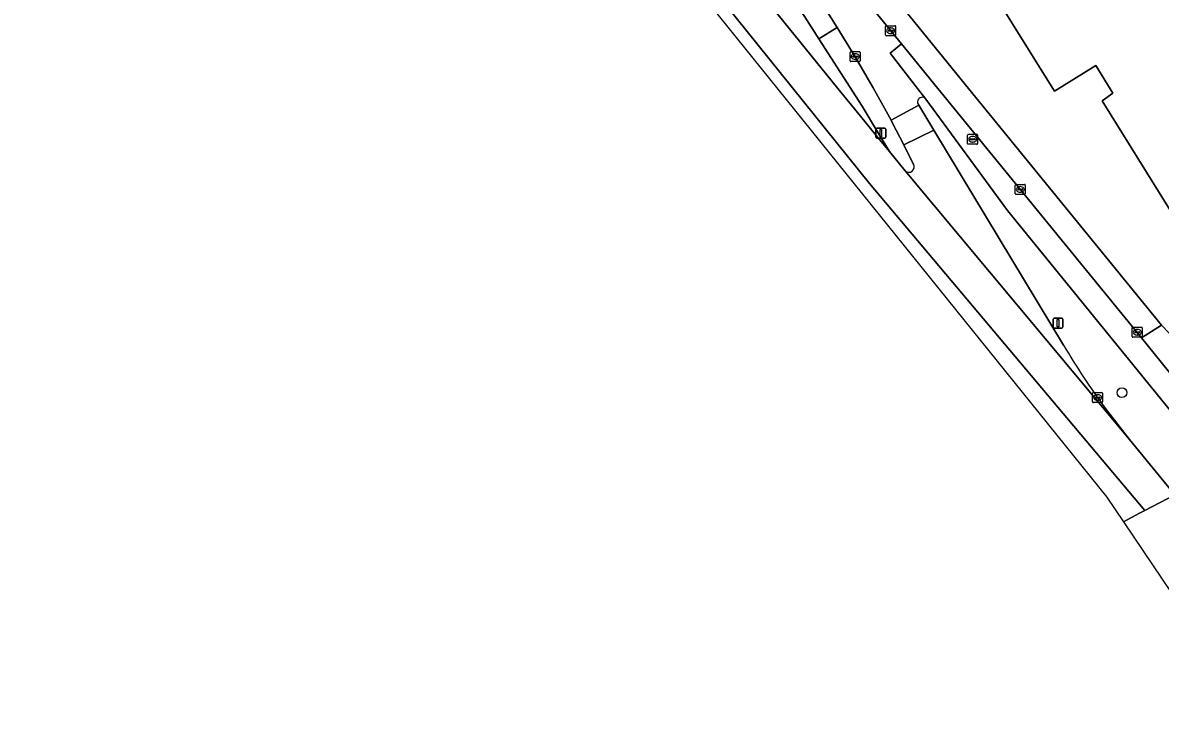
# Model space of a CAD drawing. Extents: x 160377 to 161131, y 383938 to 384853.
# Drawn here: x 160770.2 to 160884, y 383938 to 384006.6 of the extents above; entities that cross this region are included whole.
import ezdxf

# ---------------------------------------------------------------- set-up
doc = ezdxf.new("R2010")
doc.units = 0
for name, color, linetype in [('IMGEO_Berm_groen', 7, 'Continuous'), ('IMGEO_Boom', 7, 'Continuous'), ('IMGEO_Erf', 7, 'Continuous'), ('IMGEO_Fietspad_open', 7, 'Continuous'), ('IMGEO_Kolk', 7, 'Continuous'), ('IMGEO_Lichtmast', 7, 'Continuous'), ('IMGEO_OVBaan_open', 7, 'Continuous'), ('IMGEO_Pand', 7, 'Continuous'), ('IMGEO_Rijbaan_lokaal_gesloten', 7, 'Continuous'), ('IMGEO_Rijbaan_lokaal_open', 7, 'Continuous'), ('IMGEO_Rioolput', 7, 'Continuous'), ('IMGEO_Voetpad_open', 7, 'Continuous')]:
    doc.layers.add(name, color=color, linetype=linetype)

msp = doc.modelspace()

# ---------------------------------------------------------------- linework, layer by layer
at = {"layer": 'IMGEO_Berm_groen'}
for points in [[(160855.33, 384000.05), (160853.52, 384003.17), (160851.7, 384006.09), (160849.88, 384004.96), (160854.2, 383998.21), (160855.85, 383995.48), (160856.94, 383993.68), (160858.53, 383991.75)], [(160859.35, 383992.38), (160858.38, 383994.35), (160857.23, 383996.59), (160857.1, 383996.83), (160855.33, 384000.05)], [(160859.88, 383998.3), (160861.39, 383995.81), (160874.37, 383974.29)], [(160868.75, 383987.78), (160860.6, 383998.93)], [(160878.55, 383967.98), (160880.98, 383964.85), (160885.51, 383959.31), (160890.06, 383961.61), (160868.75, 383987.78)]]:
    msp.add_lwpolyline(points, dxfattribs=at)
for centre, radius, start, end in [((160860.23, 383998.63), 0.475, 39.4409, 223.1352), ((160858.89, 383992.12), 0.524, 225.4914, 28.7566), ((160937.33, 384011.47), 73.12, 210.5568, 216.4917)]:
    msp.add_arc(centre, radius, start, end, dxfattribs=at)
at = {"layer": 'IMGEO_Boom'}
msp.add_circle((160880.21, 383969.54), 0.489, dxfattribs=at)
at = {"layer": 'IMGEO_Erf'}
for points in [[(160810.9, 384075.42), (160826.81, 384050.38), (160839.01, 384032.76), (160850.76, 384017.33), (160864.87, 384000), (160884.18, 383976.28)], [(160890.02, 383979.8), (160878.22, 383998.75), (160879.31, 383999.53), (160877.59, 384002.28), (160873.48, 383999.72), (160856.3, 384027.25), (160864.59, 384032.43), (160866.1, 384029.95), (160870.79, 384032.88), (160886.36, 384007.76)]]:
    msp.add_lwpolyline(points, dxfattribs=at)
at = {"layer": 'IMGEO_Fietspad_open'}
msp.add_lwpolyline([(160893.43, 383961.14), (160892.14, 383962.67), (160882.17, 383975.03), (160861.79, 384000), (160858.14, 384004.46), (160857.01, 384003.51), (160859.76, 384000), (160860.6, 383998.93), (160868.75, 383987.78), (160890.06, 383961.61), (160892.34, 383958.49)], dxfattribs=at)
at = {"layer": 'IMGEO_Kolk'}
for p, q in [((160856.56, 384005.34), (160856.56, 384006.19)), ((160856.64, 384006.27), (160857.49, 384006.27)), ((160857.56, 384006.19), (160857.56, 384005.34)), ((160857.49, 384005.27), (160856.64, 384005.27)), ((160856.82, 384005.76), (160856.82, 384005.77)), ((160856.86, 384005.81), (160857.26, 384005.81)), ((160857.26, 384005.72), (160856.86, 384005.72)), ((160857.05, 384006.05), (160857.08, 384006.05)), ((160857.07, 384005.49), (160857.05, 384005.49)), ((160857.31, 384005.77), (160857.31, 384005.76)), ((160853.01, 384002.75), (160853.01, 384003.6)), ((160853.09, 384003.68), (160853.94, 384003.68)), ((160853.27, 384003.17), (160853.27, 384003.18)), ((160853.71, 384003.13), (160853.31, 384003.13)), ((160853.32, 384003.22), (160853.71, 384003.22)), ((160853.5, 384003.46), (160853.53, 384003.46)), ((160853.52, 384002.9), (160853.5, 384002.9)), ((160853.76, 384003.18), (160853.76, 384003.17)), ((160854.02, 384003.6), (160854.02, 384002.75)), ((160853.94, 384002.68), (160853.09, 384002.68)), ((160869.53, 383989.45), (160869.53, 383990.31)), ((160869.61, 383990.38), (160870.46, 383990.38)), ((160870.53, 383990.31), (160870.53, 383989.45)), ((160870.46, 383989.38), (160869.61, 383989.38)), ((160869.79, 383989.87), (160869.79, 383989.89)), ((160869.83, 383989.92), (160870.23, 383989.92)), ((160870.23, 383989.84), (160869.83, 383989.84)), ((160870.02, 383990.16), (160870.04, 383990.16)), ((160870.04, 383989.6), (160870.02, 383989.6)), ((160870.27, 383989.89), (160870.27, 383989.87)), ((160881.25, 383975.16), (160881.25, 383976.01)), ((160881.32, 383976.08), (160882.17, 383976.08)), ((160881.51, 383975.58), (160881.51, 383975.59)), ((160881.55, 383975.63), (160881.95, 383975.63)), ((160881.94, 383975.54), (160881.55, 383975.54)), ((160881.74, 383975.86), (160881.76, 383975.86)), ((160881.99, 383975.59), (160881.99, 383975.58)), ((160882.25, 383976.01), (160882.25, 383975.16)), ((160882.17, 383975.08), (160881.32, 383975.08)), ((160881.76, 383975.3), (160881.73, 383975.3)), ((160877.28, 383968.62), (160877.28, 383969.47)), ((160877.35, 383969.55), (160878.21, 383969.55)), ((160877.54, 383969.04), (160877.54, 383969.05)), ((160877.58, 383969.09), (160877.98, 383969.09)), ((160877.98, 383969), (160877.58, 383969)), ((160877.77, 383969.33), (160877.79, 383969.33)), ((160877.79, 383968.77), (160877.77, 383968.77)), ((160878.02, 383969.05), (160878.02, 383969.04)), ((160878.28, 383969.47), (160878.28, 383968.62)), ((160878.21, 383968.55), (160877.35, 383968.55))]:
    msp.add_line(p, q, dxfattribs=at)
for points in [[(160856.56, 384005.34), (160856.56, 384006.19)], [(160856.64, 384006.27), (160857.49, 384006.27)], [(160857.56, 384006.19), (160857.56, 384005.34)], [(160857.49, 384005.27), (160856.64, 384005.27)], [(160853.01, 384002.75), (160853.01, 384003.6)], [(160853.09, 384003.68), (160853.94, 384003.68)], [(160854.02, 384003.6), (160854.02, 384002.75)], [(160853.94, 384002.68), (160853.09, 384002.68)], [(160869.53, 383989.45), (160869.53, 383990.31)], [(160869.61, 383990.38), (160870.46, 383990.38)], [(160870.53, 383990.31), (160870.53, 383989.45)], [(160870.46, 383989.38), (160869.61, 383989.38)], [(160881.25, 383975.16), (160881.25, 383976.01)], [(160881.32, 383976.08), (160882.17, 383976.08)], [(160882.25, 383976.01), (160882.25, 383975.16)], [(160882.17, 383975.08), (160881.32, 383975.08)], [(160877.28, 383968.62), (160877.28, 383969.47)], [(160877.35, 383969.55), (160878.21, 383969.55)], [(160878.28, 383969.47), (160878.28, 383968.62)], [(160878.21, 383968.55), (160877.35, 383968.55)]]:
    msp.add_lwpolyline(points, dxfattribs=at)
for centre, radius, start, end in [((160856.64, 384006.19), 0.0765, 91.552, 178.448), ((160856.64, 384006.19), 0.0765, 91.552, 178.448), ((160857.49, 384006.19), 0.0765, 1.552, 88.448), ((160857.49, 384006.19), 0.0765, 1.552, 88.448), ((160856.64, 384005.34), 0.0765, 181.552, 268.448), ((160856.64, 384005.34), 0.0765, 181.552, 268.448), ((160856.86, 384005.77), 0.0403, 85.8775, 175.7526), ((160856.86, 384005.76), 0.0366, 178.938, 274.7102), ((160857.27, 384005.77), 0.0386, 1.7309, 96.639), ((160857.26, 384005.77), 0.043, 264.8664, 352.4533), ((160857.49, 384005.34), 0.0765, 271.552, 358.448), ((160857.49, 384005.34), 0.0765, 271.552, 358.448), ((160853.09, 384003.6), 0.0765, 91.552, 178.448), ((160853.09, 384003.6), 0.0765, 91.552, 178.448), ((160853.31, 384003.18), 0.0403, 85.8775, 175.7526), ((160853.31, 384003.17), 0.0366, 178.938, 274.7102), ((160853.72, 384003.18), 0.0386, 1.7309, 96.639), ((160853.71, 384003.18), 0.043, 264.8664, 352.4533), ((160853.94, 384003.6), 0.0765, 1.552, 88.448), ((160853.94, 384003.6), 0.0765, 1.552, 88.448), ((160853.09, 384002.75), 0.0765, 181.552, 268.448), ((160853.09, 384002.75), 0.0765, 181.552, 268.448), ((160853.94, 384002.75), 0.0765, 271.552, 358.448), ((160853.94, 384002.75), 0.0765, 271.552, 358.448), ((160869.61, 383990.31), 0.0765, 91.552, 178.448), ((160869.61, 383990.31), 0.0765, 91.552, 178.448), ((160870.46, 383990.31), 0.0765, 1.552, 88.448), ((160870.46, 383990.31), 0.0765, 1.552, 88.448), ((160869.61, 383989.46), 0.0765, 181.552, 268.448), ((160869.61, 383989.46), 0.0765, 181.552, 268.448), ((160869.83, 383989.88), 0.0403, 85.8775, 175.7526), ((160869.83, 383989.87), 0.0366, 178.938, 274.7102), ((160870.24, 383989.89), 0.0386, 1.7309, 96.639), ((160870.23, 383989.88), 0.043, 264.8664, 352.4533), ((160870.46, 383989.46), 0.0765, 271.552, 358.448), ((160870.46, 383989.46), 0.0765, 271.552, 358.448), ((160881.32, 383976.01), 0.0765, 91.552, 178.448), ((160881.32, 383976.01), 0.0765, 91.552, 178.448), ((160881.55, 383975.59), 0.0403, 85.8775, 175.7526), ((160881.54, 383975.58), 0.0366, 178.938, 274.7102), ((160881.95, 383975.58), 0.043, 264.8664, 352.4533), ((160881.95, 383975.59), 0.0386, 1.7309, 96.639), ((160882.17, 383976.01), 0.0765, 1.552, 88.448), ((160882.17, 383976.01), 0.0765, 1.552, 88.448), ((160881.32, 383975.16), 0.0765, 181.552, 268.448), ((160881.32, 383975.16), 0.0765, 181.552, 268.448), ((160882.17, 383975.16), 0.0765, 271.552, 358.448), ((160882.17, 383975.16), 0.0765, 271.552, 358.448), ((160877.36, 383969.47), 0.0765, 91.552, 178.448), ((160877.36, 383969.47), 0.0765, 91.552, 178.448), ((160877.36, 383968.62), 0.0765, 181.552, 268.448), ((160877.36, 383968.62), 0.0765, 181.552, 268.448), ((160877.58, 383969.05), 0.0403, 85.8775, 175.7526), ((160877.58, 383969.04), 0.0366, 178.938, 274.7102), ((160877.98, 383969.05), 0.0386, 1.7309, 96.639), ((160877.98, 383969.05), 0.043, 264.8664, 352.4533), ((160878.2, 383969.47), 0.0765, 1.552, 88.448), ((160878.2, 383969.47), 0.0765, 1.552, 88.448), ((160878.2, 383968.62), 0.0765, 271.552, 358.448), ((160878.2, 383968.62), 0.0765, 271.552, 358.448)]:
    msp.add_arc(centre, radius, start, end, dxfattribs=at)
for centre, major_axis, ratio, start_param, end_param in [((160857.05, 384005.77), (-0.387, 0.002), 0.722429, 4.712389, 7.853982), ((160857.07, 384005.77), (-0.39, 0.002), 0.717154, 1.570796, 4.712389), ((160853.5, 384003.18), (-0.387, 0.002), 0.722429, 4.712389, 7.853982), ((160853.53, 384003.18), (-0.39, 0.002), 0.717154, 1.570796, 4.712389), ((160870.02, 383989.88), (-0.387, 0.002), 0.722429, 4.712389, 7.853982), ((160870.04, 383989.88), (-0.39, 0.002), 0.717154, 1.570796, 4.712389), ((160881.73, 383975.58), (-0.387, 0.002), 0.722429, 4.712389, 7.853982), ((160881.76, 383975.58), (-0.39, 0.002), 0.717154, 1.570796, 4.712389), ((160877.77, 383969.05), (-0.387, 0.002), 0.722429, 4.712389, 7.853982), ((160877.79, 383969.05), (-0.39, 0.002), 0.717154, 1.570796, 4.712389)]:
    msp.add_ellipse(centre, major_axis=major_axis, ratio=ratio, start_param=start_param, end_param=end_param, dxfattribs=at)
at = {"layer": 'IMGEO_Lichtmast'}
for p, q in [((160855.69, 383996), (160856.48, 383996)), ((160856.48, 383996), (160855.69, 383996)), ((160855.59, 383995.1), (160855.59, 383995.9)), ((160855.59, 383995.9), (160855.59, 383995.1)), ((160856.48, 383995), (160855.69, 383995)), ((160855.69, 383995), (160856.48, 383995)), ((160856.58, 383995.9), (160856.58, 383995.1)), ((160856.58, 383995.1), (160856.58, 383995.9)), ((160873.32, 383976.1), (160873.32, 383976.9)), ((160873.32, 383976.9), (160873.32, 383976.1)), ((160873.42, 383977), (160874.21, 383977)), ((160874.21, 383977), (160873.42, 383977)), ((160874.31, 383976.9), (160874.31, 383976.1)), ((160874.31, 383976.1), (160874.31, 383976.9)), ((160874.21, 383976), (160873.42, 383976)), ((160873.42, 383976), (160874.21, 383976))]:
    msp.add_line(p, q, dxfattribs=at)
for points in [[(160856.01, 383995.88), (160856.16, 383995.88), (160856.16, 383995.13), (160856.01, 383995.13), (160856.01, 383995.88)], [(160873.74, 383976.87), (160873.89, 383976.87), (160873.89, 383976.12), (160873.74, 383976.12), (160873.74, 383976.87)]]:
    msp.add_lwpolyline(points, dxfattribs=at)
for centre, start, end in [((160855.69, 383995.9), 90, 180), ((160855.69, 383995.9), 90, 180), ((160856.48, 383995.9), 0, 90), ((160856.48, 383995.9), 360, 90), ((160855.69, 383995.1), 180, 270), ((160855.69, 383995.1), 180, 270), ((160856.48, 383995.1), 270, 0), ((160856.48, 383995.1), 270, 0), ((160873.42, 383976.9), 90, 180), ((160873.42, 383976.9), 90, 180), ((160874.21, 383976.9), 0, 90), ((160874.21, 383976.9), 360, 90), ((160873.42, 383976.1), 180, 270), ((160873.42, 383976.1), 180, 270), ((160874.21, 383976.1), 270, 0), ((160874.21, 383976.1), 270, 0)]:
    msp.add_arc(centre, 0.1, start, end, dxfattribs=at)
at = {"layer": 'IMGEO_OVBaan_open'}
msp.add_lwpolyline([(160837.33, 384018.16), (160845.79, 384007.36), (160851.76, 384000), (160854.04, 383997.21), (160855.62, 383995.29), (160856.94, 383993.68), (160855.85, 383995.48), (160854.2, 383998.21), (160849.88, 384004.96), (160848.4, 384007.26), (160845.09, 384011.9), (160836.48, 384022.87), (160831.14, 384026.89)], dxfattribs=at)
at = {"layer": 'IMGEO_Pand'}
msp.add_lwpolyline([(160886.36, 384007.76), (160870.79, 384032.88), (160866.1, 384029.95), (160864.59, 384032.43), (160856.3, 384027.25), (160873.48, 383999.72), (160877.59, 384002.28), (160879.31, 383999.53), (160878.22, 383998.75), (160890.02, 383979.8)], dxfattribs=at)
at = {"layer": 'IMGEO_Rijbaan_lokaal_gesloten'}
for points in [[(160770.19, 384116.83), (160821.3, 384030.28), (160878.69, 383959.09), (160880.37, 383956.62), (160881.98, 383957.46), (160882.49, 383957.73), (160854.95, 383990.46), (160837.19, 384012.57), (160828.85, 384023.62), (160817.94, 384039.79), (160814.72, 384044.56), (160806.48, 384057.7), (160799.55, 384068.73), (160788.36, 384088.75), (160780.53, 384102.76), (160774.6, 384112.33), (160771.36, 384117.57), (160770.19, 384116.83)], [(160788.36, 384088.75), (160799.55, 384068.73), (160806.48, 384057.7), (160814.72, 384044.56), (160817.94, 384039.79), (160828.85, 384023.62), (160837.19, 384012.57), (160854.95, 383990.46), (160882.49, 383957.73), (160885.51, 383959.31), (160880.98, 383964.85), (160858.53, 383991.75), (160856.94, 383993.68), (160855.62, 383995.29), (160854.04, 383997.21), (160851.76, 384000), (160845.79, 384007.36), (160837.33, 384018.16)], [(160880.37, 383956.62), (160892.89, 383938.04), (160897.89, 383940.34), (160896.87, 383941.97), (160890.59, 383952.17), (160888.57, 383955.69), (160888.38, 383955.89), (160885.51, 383959.31), (160882.49, 383957.73), (160881.98, 383957.46), (160880.37, 383956.62)]]:
    msp.add_lwpolyline(points, dxfattribs=at)
at = {"layer": 'IMGEO_Rijbaan_lokaal_open'}
for points in [[(160860.6, 383998.93), (160859.76, 384000), (160857.01, 384003.51), (160858.14, 384004.46), (160847.3, 384017.74), (160846.29, 384019.07), (160840.04, 384027.28), (160829.48, 384041.89), (160820.55, 384055.47)], [(160850.74, 384007.64), (160851.7, 384006.09), (160853.52, 384003.17), (160855.33, 384000.05), (160857.1, 383996.83), (160859.88, 383998.3)], [(160874.37, 383974.29), (160861.39, 383995.81), (160858.38, 383994.35), (160859.35, 383992.38)], [(160858.53, 383991.75), (160880.98, 383964.85), (160878.55, 383967.98)]]:
    msp.add_lwpolyline(points, dxfattribs=at)
msp.add_lwpolyline([(160861.39, 383995.81), (160859.88, 383998.3), (160857.1, 383996.83), (160857.23, 383996.59), (160858.38, 383994.35)], close=True, dxfattribs=at)
for centre, radius, start, end in [((160860.23, 383998.63), 0.475, 39.4409, 223.1352), ((160858.89, 383992.12), 0.524, 225.4914, 28.7566), ((160937.33, 384011.47), 73.12, 210.5568, 216.4917)]:
    msp.add_arc(centre, radius, start, end, dxfattribs=at)
at = {"layer": 'IMGEO_Rioolput'}
for p, q in [((160864.77, 383994.47), (160864.77, 383995.32)), ((160864.84, 383995.4), (160865.69, 383995.4)), ((160865.02, 383994.89), (160865.02, 383994.9)), ((160865.46, 383994.85), (160865.06, 383994.85)), ((160865.07, 383994.94), (160865.46, 383994.94)), ((160865.25, 383995.18), (160865.28, 383995.18)), ((160865.51, 383994.9), (160865.51, 383994.89)), ((160865.77, 383995.32), (160865.77, 383994.47)), ((160865.69, 383994.4), (160864.84, 383994.4)), ((160865.28, 383994.62), (160865.25, 383994.62))]:
    msp.add_line(p, q, dxfattribs=at)
for points in [[(160864.77, 383994.47), (160864.77, 383995.32)], [(160864.84, 383995.4), (160865.69, 383995.4)], [(160865.77, 383995.32), (160865.77, 383994.47)], [(160865.69, 383994.4), (160864.84, 383994.4)]]:
    msp.add_lwpolyline(points, dxfattribs=at)
for centre, radius, start, end in [((160864.84, 383995.32), 0.0765, 91.552, 178.448), ((160864.84, 383995.32), 0.0765, 91.552, 178.448), ((160865.06, 383994.9), 0.0403, 85.8775, 175.7526), ((160865.06, 383994.89), 0.0366, 178.938, 274.7102), ((160865.47, 383994.9), 0.0386, 1.7309, 96.639), ((160865.47, 383994.9), 0.043, 264.8664, 352.4533), ((160865.69, 383995.32), 0.0765, 1.552, 88.448), ((160865.69, 383995.32), 0.0765, 1.552, 88.448), ((160864.84, 383994.47), 0.0765, 181.552, 268.448), ((160864.84, 383994.47), 0.0765, 181.552, 268.448), ((160865.69, 383994.47), 0.0765, 271.552, 358.448), ((160865.69, 383994.47), 0.0765, 271.552, 358.448)]:
    msp.add_arc(centre, radius, start, end, dxfattribs=at)
for centre, major_axis, ratio, start_param, end_param in [((160865.25, 383994.9), (-0.387, 0.002), 0.722429, 4.712389, 7.853982), ((160865.28, 383994.9), (-0.39, 0.002), 0.717154, 1.570796, 4.712389)]:
    msp.add_ellipse(centre, major_axis=major_axis, ratio=ratio, start_param=start_param, end_param=end_param, dxfattribs=at)
at = {"layer": 'IMGEO_Voetpad_open'}
for points in [[(160801.97, 384084.78), (160810.34, 384071.52), (160811.08, 384071.99), (160816.41, 384063.58), (160815.66, 384063.11), (160820.55, 384055.47), (160829.48, 384041.89), (160840.04, 384027.28), (160840.76, 384027.82), (160847.01, 384019.61), (160846.29, 384019.07), (160847.3, 384017.74), (160858.14, 384004.46), (160861.79, 384000), (160882.17, 383975.03), (160884.18, 383976.28), (160864.87, 384000), (160850.76, 384017.33), (160839.01, 384032.76), (160826.81, 384050.38), (160810.9, 384075.42)], [(160832.19, 384027.72), (160831.14, 384026.89), (160836.48, 384022.87), (160845.09, 384011.9), (160848.4, 384007.26), (160849.88, 384004.96), (160851.7, 384006.09), (160850.74, 384007.64)], [(160894, 383966.04), (160884.18, 383976.28), (160882.17, 383975.03), (160892.14, 383962.67), (160897.33, 383964.52)]]:
    msp.add_lwpolyline(points, dxfattribs=at)

doc.saveas('drawing.dxf')
